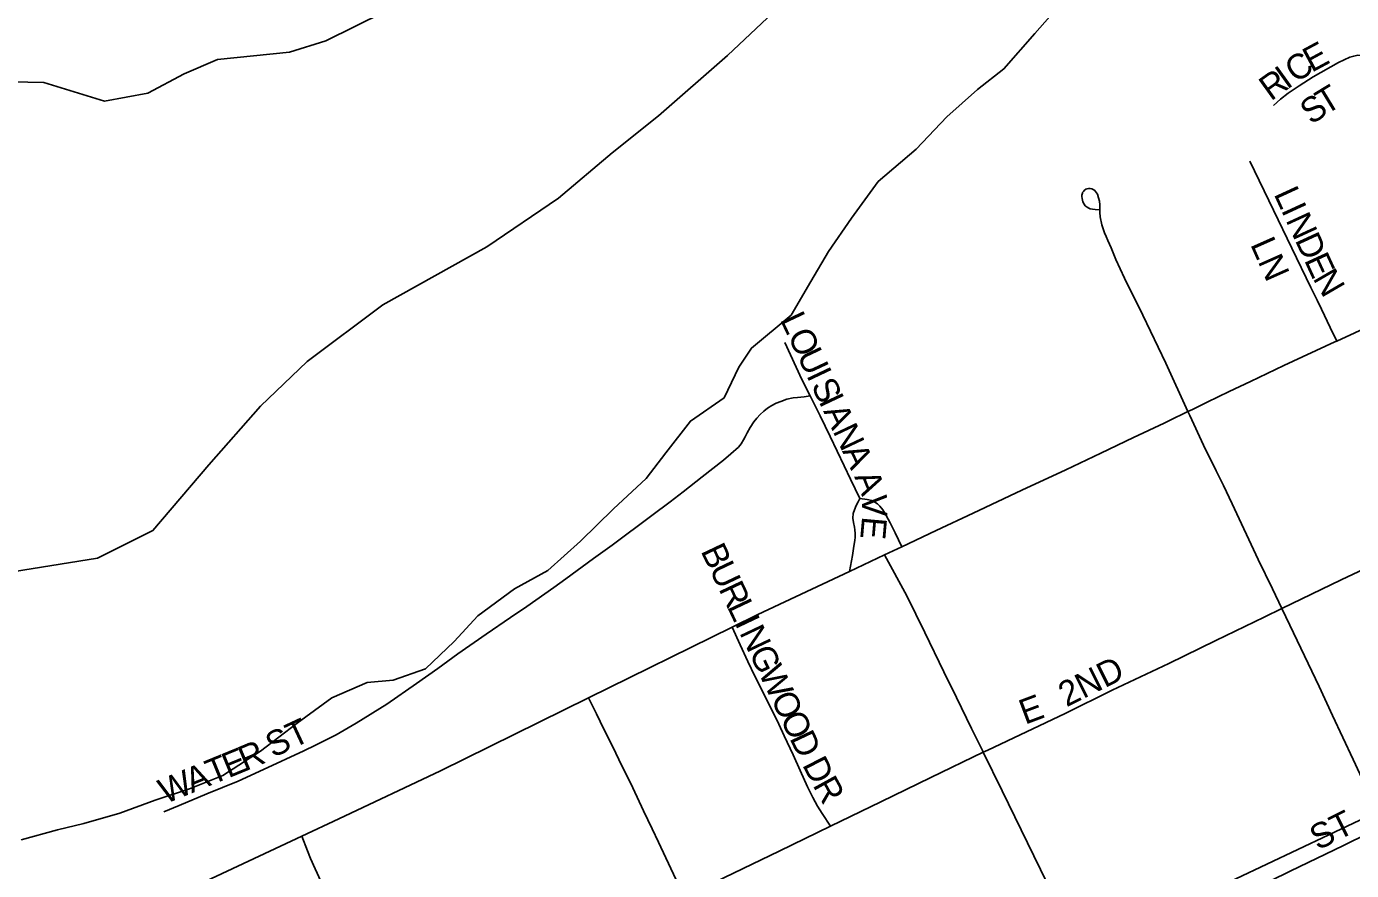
# Model space of a CAD drawing. Extents: x 1443599 to 1910620, y 1028088 to 1361369.
# Drawn here: x 1657317 to 1659961, y 1298423 to 1300107 of the extents above; entities that cross this region are included whole.
import ezdxf

# ---------------------------------------------------------------- set-up
doc = ezdxf.new("R2010")
doc.units = 0
for name, color, linetype in [('GM_X_Adjacent_County', 7, 'Continuous'), ('GM_X_City_Street', 7, 'Continuous'), ('GM_X_City_Street_Text', 7, 'Continuous'), ('GM_X_Corporation', 7, 'Continuous'), ('GM_X_County', 7, 'Continuous'), ('GM_X_Major_River', 7, 'Continuous'), ('GM_X_Rail_Line', 7, 'Continuous'), ('GM_X_State_Route', 7, 'Continuous'), ('GM_X_Township', 7, 'Continuous'), ('GM_X_US_Route', 7, 'Continuous')]:
    doc.layers.add(name, color=color, linetype=linetype)

msp = doc.modelspace()

# ---------------------------------------------------------------- linework, layer by layer
at = {"layer": 'GM_X_Adjacent_County'}
msp.add_lwpolyline([(1658875.1, 1300200.5), (1658715.4, 1300049.7), (1658578, 1299928.9), (1658485.2, 1299855.6), (1658378.2, 1299764.5), (1658235.1, 1299667.8), (1658027.8, 1299551.7), (1657876.5, 1299439), (1657783.5, 1299349.7), (1657680.2, 1299232.4), (1657568.7, 1299101.2), (1657458.1, 1299046.2), (1657271.8, 1299016.2)], dxfattribs=at)
at = {"layer": 'GM_X_City_Street'}
for points in [[(1659805.6, 1299950), (1659819.5, 1299962.6), (1659834.5, 1299974.1), (1659856.5, 1299989.3), (1659884.6, 1300007), (1659935.4, 1300035.6), (1659957.9, 1300046.1), (1659965.7, 1300048.5), (1659973.8, 1300050.1), (1659981.8, 1300049.7)], [(1659931.9, 1299479.6), (1659918.8, 1299506.8), (1659900.9, 1299543.5), (1659892.3, 1299561.3), (1659880.2, 1299586.2), (1659842, 1299665.2), (1659805.3, 1299741.1), (1659758.1, 1299838.7)], [(1659634.6, 1299338.7), (1659590.2, 1299435.4), (1659544.3, 1299531.5), (1659508.3, 1299605.3), (1659491, 1299642.7), (1659481.5, 1299665.9), (1659474.7, 1299680.6), (1659471.6, 1299688.2), (1659467.9, 1299695.5), (1659462.6, 1299711.4), (1659459.3, 1299727.8), (1659458.7, 1299736.3), (1659458.7, 1299751.7), (1659457.9, 1299758.5), (1659456.4, 1299765.5), (1659453.8, 1299772.5), (1659452.3, 1299775.7), (1659450.2, 1299778.3), (1659448.6, 1299780.4), (1659445.3, 1299782.3), (1659442.6, 1299783.7), (1659439.5, 1299784.2), (1659436.5, 1299784.3), (1659433.4, 1299783.7), (1659430.6, 1299782.5), (1659428.2, 1299780.7), (1659425.9, 1299778.3), (1659424.5, 1299775.8), (1659423.9, 1299774.7), (1659423.1, 1299770.8), (1659423.1, 1299768.1), (1659423.6, 1299763.9), (1659425.1, 1299757.5), (1659427.2, 1299752.8), (1659429.8, 1299749.8), (1659433.5, 1299746.7), (1659436.6, 1299744.8), (1659439.7, 1299743.7), (1659444.2, 1299743), (1659449.4, 1299742.2), (1659457.6, 1299741.7)], [(1658880.7, 1299370), (1658864.2, 1299402.9), (1658829.8, 1299476.9)], [(1657590.5, 1298540.2), (1657621, 1298552.4), (1657676.7, 1298575.6), (1657738.8, 1298601.3), (1657789.3, 1298624.8), (1657869.8, 1298661.7), (1657893.4, 1298673.3), (1657934.3, 1298694), (1657974.2, 1298716.8), (1658035.5, 1298755), (1658094.9, 1298795.9), (1658137.6, 1298826.4), (1658177.4, 1298855.3), (1658233.8, 1298894.8), (1658282.6, 1298928.1), (1658315.3, 1298950), (1658369, 1298987.6), (1658392.8, 1299005), (1658448.4, 1299045.6), (1658485.5, 1299072.5), (1658511.9, 1299092.1), (1658538.2, 1299111.7), (1658548.6, 1299119.5), (1658556.6, 1299125.4), (1658564.5, 1299131.2), (1658601.3, 1299158.5), (1658627.1, 1299178.6), (1658665.4, 1299208.3), (1658707.9, 1299241.9), (1658722.6, 1299254.4), (1658737.4, 1299267.8), (1658743, 1299274.8), (1658747.4, 1299282.2), (1658750.8, 1299288.7), (1658754.8, 1299296.1), (1658760.8, 1299307.2), (1658768.1, 1299318.1), (1658774.2, 1299325.8), (1658781, 1299333), (1658788, 1299339.8), (1658795.7, 1299345.9), (1658803.9, 1299351.2), (1658812.7, 1299355.6), (1658821.8, 1299359.3), (1658834.3, 1299363.3), (1658846.4, 1299366), (1658855.5, 1299366.9), (1658868.9, 1299368.2), (1658880.7, 1299370)], [(1658980, 1299165.3), (1658961.2, 1299204.1), (1658948.4, 1299230.5), (1658920.6, 1299289.3), (1658900.7, 1299330.2), (1658880.7, 1299370)], [(1659822.2, 1298945.5), (1659803.5, 1298984.8), (1659774.7, 1299043.8), (1659723.2, 1299154.7), (1659705.3, 1299191.1), (1659691, 1299220.3), (1659665.9, 1299271.7), (1659638.1, 1299331.1), (1659634.6, 1299338.7)], [(1659822.2, 1298945.5), (1659940.4, 1299002.8), (1660055.9, 1299057.6), (1660142.2, 1299097.8), (1660271.4, 1299160.3), (1660350.6, 1299198.2), (1660402.4, 1299222.8)], [(1658959.2, 1299020), (1658964.8, 1299051.7), (1658968, 1299070.5), (1658969.8, 1299081.3), (1658970.4, 1299087.9), (1658970.7, 1299095.6), (1658969.8, 1299102.5), (1658968.8, 1299108.3), (1658966.9, 1299117.8), (1658965.8, 1299126.3), (1658966.5, 1299135.1), (1658968.9, 1299142.7), (1658972.5, 1299151.6), (1658976.2, 1299158.4), (1658980, 1299165.3)], [(1659063.6, 1299069.1), (1659050, 1299096.9), (1659040.1, 1299117.1), (1659032.6, 1299131.6), (1659025.8, 1299142.7), (1659019.8, 1299150.3), (1659015.1, 1299154.6), (1659009.7, 1299158.2), (1659004, 1299161.3), (1658994.2, 1299163.6), (1658980, 1299165.3)], [(1659226, 1298658.9), (1659235.1, 1298663.2), (1659389.4, 1298736.4), (1659483.7, 1298782.7), (1659596.3, 1298836), (1659690.6, 1298881.8), (1659786.6, 1298928.3), (1659822.2, 1298945.5)], [(1659999.4, 1298568.9), (1659964.3, 1298644.3), (1659923.3, 1298732.3), (1659896.3, 1298790.4), (1659838, 1298912.5), (1659822.2, 1298945.5)], [(1658921.2, 1298511.3), (1658904.9, 1298536.7), (1658895.6, 1298551.1), (1658885.9, 1298568.7), (1658875.1, 1298590.2), (1658860.4, 1298622.4), (1658846.7, 1298653.7), (1658828.9, 1298691.5), (1658818.4, 1298715.2), (1658806.6, 1298738.4), (1658770.3, 1298810.9), (1658756, 1298840.2), (1658741, 1298873), (1658724.7, 1298908.8)], [(1658630, 1298370.6), (1658619.3, 1298391.8), (1658602.7, 1298427), (1658578.2, 1298479.7), (1658565.5, 1298506.1), (1658547.9, 1298542.2), (1658526.4, 1298588.1), (1658499, 1298644.7), (1658486.5, 1298670), (1658468.7, 1298705.3), (1658454.1, 1298735.6), (1658438.5, 1298767.7)], [(1658921.2, 1298511.3), (1659021.5, 1298559.9), (1659121.5, 1298608.5), (1659226, 1298658.9)], [(1658630, 1298370.6), (1658673.4, 1298391.7), (1658818.5, 1298461.6), (1658921.2, 1298511.3)], [(1659435.8, 1298232), (1659445.2, 1298236.1), (1659521, 1298269.6), (1659586.3, 1298300.7), (1659645.8, 1298328.9), (1659683.4, 1298346.7), (1659758.6, 1298382.5), (1659838.9, 1298421.5), (1659944.9, 1298472.9), (1659995, 1298497.5), (1660025.8, 1298512.7)], [(1658050.6, 1298090.1), (1658015.5, 1298161.6), (1657987.3, 1298221.6), (1657960.4, 1298279.1), (1657932.9, 1298336.6), (1657911, 1298385.4), (1657892.8, 1298426), (1657883.4, 1298446.6), (1657877.5, 1298462.1), (1657866.1, 1298491.7)]]:
    msp.add_lwpolyline(points, dxfattribs=at)
at = {"layer": 'GM_X_Corporation'}
for points in [[(1658875.1, 1300200.5), (1658715.4, 1300049.7), (1658578, 1299928.9), (1658485.2, 1299855.6), (1658378.2, 1299764.5), (1658235.1, 1299667.8), (1658027.8, 1299551.7), (1657876.5, 1299439), (1657783.5, 1299349.7), (1657680.2, 1299232.4), (1657568.7, 1299101.2), (1657458.1, 1299046.2), (1657271.8, 1299016.2)], [(1657271.8, 1299016.2), (1657458.1, 1299046.2), (1657568.7, 1299101.2), (1657680.2, 1299232.4), (1657783.5, 1299349.7), (1657876.5, 1299439), (1658027.8, 1299551.7), (1658235.1, 1299667.8), (1658378.2, 1299764.5), (1658485.2, 1299855.6), (1658578, 1299928.9), (1658715.4, 1300049.7), (1658875.1, 1300200.5)]]:
    msp.add_lwpolyline(points, dxfattribs=at)
at = {"layer": 'GM_X_County'}
msp.add_lwpolyline([(1657271.8, 1299016.2), (1657458.1, 1299046.2), (1657568.7, 1299101.2), (1657680.2, 1299232.4), (1657783.5, 1299349.7), (1657876.5, 1299439), (1658027.8, 1299551.7), (1658235.1, 1299667.8), (1658378.2, 1299764.5), (1658485.2, 1299855.6), (1658578, 1299928.9), (1658715.4, 1300049.7), (1658875.1, 1300200.5)], dxfattribs=at)
at = {"layer": 'GM_X_Major_River'}
for points in [[(1657255.4, 1299997.6), (1657351.2, 1299995.4), (1657472.2, 1299958.6), (1657558.4, 1299974.6), (1657631.1, 1300013.1), (1657697.6, 1300041.7), (1657841.7, 1300056.5), (1657914.1, 1300078.9), (1658031.2, 1300136.4), (1658107.7, 1300164.8), (1658244.9, 1300227.9), (1658315.9, 1300278.5), (1658395.2, 1300342.9), (1658506, 1300476.8), (1658543, 1300526.1), (1658626.9, 1300618.5), (1658688.4, 1300689.3), (1658766.3, 1300779.8)], [(1657306.2, 1298483.9), (1657378.6, 1298504.2), (1657430.7, 1298516.9), (1657503.1, 1298537.2), (1657573.6, 1298563.6), (1657642, 1298586), (1657708.5, 1298612.5), (1657783.5, 1298660.8), (1657856.7, 1298717.2), (1657925.8, 1298767.6), (1657996.4, 1298798), (1658048.4, 1298802.7), (1658112.8, 1298825.2), (1658170, 1298880), (1658217.2, 1298931), (1658290.3, 1298985.4), (1658357.1, 1299021.9), (1658422.4, 1299080.4), (1658487.8, 1299145), (1658553.1, 1299205.6), (1658592.3, 1299256.8), (1658641.7, 1299319.8), (1658708.7, 1299366.3), (1658738.5, 1299427.8), (1658763.5, 1299465.5), (1658842.4, 1299531.5), (1658881.9, 1299598.8), (1658917.3, 1299658.1), (1658962.8, 1299725.2), (1659016.5, 1299798.1), (1659091.9, 1299862.4), (1659153.3, 1299927.1), (1659214.5, 1299981.8), (1659267.4, 1300022.6), (1659329, 1300093.3), (1659384.4, 1300156.2)]]:
    msp.add_lwpolyline(points, dxfattribs=at)
at = {"layer": 'GM_X_Rail_Line'}
msp.add_lwpolyline([(1655840.8, 1294125.2), (1657409.2, 1296756.2), (1657593.3, 1297028.4), (1657725.4, 1297200.6), (1657844.3, 1297334.3), (1657983.9, 1297461.5), (1658200.1, 1297623), (1658330.1, 1297707.9), (1658519, 1297818.7), (1659668.6, 1298377.1), (1659977.9, 1298523.5), (1660112, 1298578.3), (1660266.7, 1298637.1), (1660354.2, 1298674.1), (1660695, 1298831.5), (1661308.1, 1299127.1), (1661770.7, 1299357), (1661928.1, 1299448.7), (1662089.6, 1299545.9), (1662245.6, 1299648.5), (1662416.7, 1299770.3), (1662652.6, 1299954.9), (1662816.3, 1300093.3), (1662986, 1300250.7)], dxfattribs=at)
at = {"layer": 'GM_X_State_Route'}
for points in [[(1659587.1, 1299316), (1659596.8, 1299320.6), (1659634.6, 1299338.7), (1659643.8, 1299343.1), (1659673.1, 1299357.5), (1659716.9, 1299378.7), (1659759.5, 1299398.7), (1659825.8, 1299430.6), (1659928, 1299477.8), (1659931.9, 1299479.6), (1660003.7, 1299512.7)], [(1659029.2, 1299052.9), (1659063.6, 1299069.1), (1659132.1, 1299101.3), (1659206, 1299136.1), (1659302.9, 1299182.2), (1659390.6, 1299222.9), (1659461.1, 1299256), (1659525.9, 1299287.2), (1659587.1, 1299316)]]:
    msp.add_lwpolyline(points, dxfattribs=at)
at = {"layer": 'GM_X_Township'}
msp.add_lwpolyline([(1657271.8, 1299016.2), (1657458.1, 1299046.2), (1657568.7, 1299101.2), (1657680.2, 1299232.4), (1657783.5, 1299349.7), (1657876.5, 1299439), (1658027.8, 1299551.7), (1658235.1, 1299667.8), (1658378.2, 1299764.5), (1658485.2, 1299855.6), (1658578, 1299928.9), (1658715.4, 1300049.7), (1658875.1, 1300200.5)], dxfattribs=at)
at = {"layer": 'GM_X_US_Route'}
for points in [[(1656692.4, 1297925.9), (1656697.1, 1297928.2), (1656970.7, 1298061.1), (1657256.2, 1298200.2), (1657277.1, 1298210.4), (1657466.3, 1298302.2), (1657632.1, 1298381.6), (1657866.1, 1298491.7), (1657939.6, 1298526.3), (1658142.8, 1298622), (1658438.5, 1298767.7), (1658724.7, 1298908.8), (1658776, 1298934.1), (1658959.2, 1299020), (1659029.2, 1299052.9)], [(1659029.2, 1299052.9), (1659073.8, 1298971.2), (1659109.5, 1298897.7), (1659147.7, 1298819.4), (1659172.7, 1298767.9), (1659202.6, 1298706.3), (1659224.4, 1298662.2), (1659226, 1298658.9), (1659263.7, 1298581.6), (1659327, 1298451.9), (1659392.1, 1298318.5), (1659408.4, 1298285), (1659419.3, 1298264.2), (1659425.9, 1298251.3)]]:
    msp.add_lwpolyline(points, dxfattribs=at)

# ---------------------------------------------------------------- texts
at = {"layer": 'GM_X_City_Street_Text'}
for s, rotation, p in [('E', 28.2878, (1659881.5, 1300014.8)), ('C', 34.0269, (1659849.8, 1299993.3)), ('R', 35.7042, (1659800.1, 1299957.6)), ('I', 35.7352, (1659832.3, 1299980.7)), ('T', 31.3855, (1659909.2, 1299930)), ('S', 35.706, (1659881.4, 1299910)), ('L', 294.6588, (1659805.3, 1299773.3)), ('I', 294.6885, (1659820, 1299741.3)), ('N', 294.6806, (1659829.1, 1299721.3)), ('LN', 293.9636, (1659758.5, 1299672.8)), ('D', 294.6806, (1659847.5, 1299681.3)), ('E', 294.6921, (1659865.9, 1299641.3)), ('N', 300.1811, (1659882.9, 1299604.8)), ('L', 295.3189, (1658819.8, 1299522.8)), ('O', 295.314, (1658834.8, 1299491)), ('U', 295.2942, (1658853.6, 1299451.2)), ('I', 295.3337, (1658872.4, 1299411.4)), ('S', 295.3189, (1658881.8, 1299391.5)), ('I', 295.2942, (1658896.9, 1299359.7)), ('A', 295.3161, (1658906.3, 1299339.8)), ('N', 295.314, (1658925.1, 1299300)), ('A', 295.314, (1658943.9, 1299260.2)), ('A', 291.9557, (1658968.1, 1299209.2)), ('V', 271.1584, (1658983.6, 1299173.1)), ('E', 264.9663, (1658984.5, 1299130.5)), ('B', 295.4028, (1658661.4, 1299060.7)), ('U', 295.4168, (1658678.4, 1299025)), ('R', 295.4028, (1658697.2, 1298985.2)), ('L', 295.3917, (1658714.2, 1298949.4)), ('I', 295.4076, (1658729.3, 1298917.6)), ('N', 295.4168, (1658738.8, 1298897.8)), ('G', 295.3919, (1658757.6, 1298858)), ('2ND', 26.5578, (1659392.2, 1298748.4)), ('W', 295.4089, (1658776.5, 1298818.3)), ('O', 295.4016, (1658801.1, 1298766.6)), ('E', 20.5471, (1659309.5, 1298713.6)), ('O', 295.4168, (1658819.9, 1298726.8)), ('ST', 25.0177, (1657808.5, 1298647.3)), ('D', 295.3919, (1658838.8, 1298687.1)), ('E', 22.3097, (1657719.5, 1298606.8)), ('R', 22.7793, (1657752.5, 1298620.4)), ('A', 22.2803, (1657646.2, 1298576.8)), ('T', 22.294, (1657686.9, 1298593.5)), ('D', 297.0332, (1658864.1, 1298634.1)), ('W', 22.2823, (1657593.3, 1298555.1)), ('R', 298.8383, (1658884.9, 1298593.4)), ('ST', 26.565, (1659893.8, 1298462.4))]:
    msp.add_text(s, height=50, rotation=rotation, dxfattribs=at).set_placement(p)

doc.saveas('drawing.dxf')
